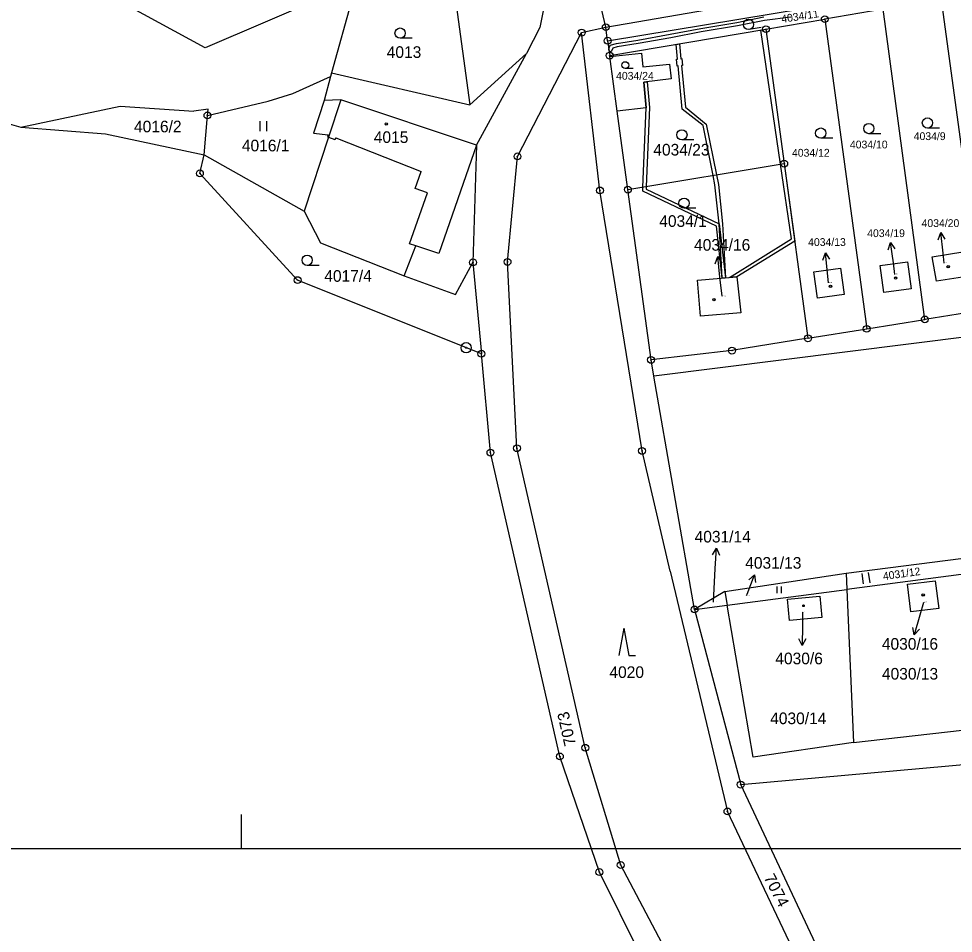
# Model space of a CAD drawing. Extents: x -593183 to -588034, y -1130415 to -1124994.
# Drawn here: x -590137.3 to -590000.6, y -1129653.7 to -1129520 of the extents above; entities that cross this region are included whole.
import ezdxf

# ---------------------------------------------------------------- set-up
doc = ezdxf.new("R2010")
doc.units = 0
for name, color, linetype in [('Vrstva 1', 7, 'Continuous'), ('Vrstva 16', 7, 'Continuous'), ('Vrstva 18', 7, 'Continuous'), ('Vrstva 19', 7, 'Continuous'), ('Vrstva 24', 7, 'Continuous'), ('Vrstva 25', 7, 'Continuous'), ('Vrstva 27', 7, 'Continuous'), ('Vrstva 4', 7, 'Continuous')]:
    doc.layers.add(name, color=color, linetype=linetype)

msp = doc.modelspace()

# ---------------------------------------------------------------- linework, layer by layer
at = {"layer": 'Vrstva 1'}
for p, q in [((-590110.01, -1129524.27), (-590158.4, -1129497.68)), ((-590051.45, -1129521.24), (-589948.91, -1129503.49)), ((-590058.72, -1129509.63), (-590061.11, -1129521.3)), ((-590051.45, -1129521.24), (-590054.11, -1129509.68)), ((-590074.21, -1129511.24), (-590071.34, -1129532.58)), ((-590087.91, -1129514.76), (-590110.01, -1129524.27)), ((-590087.91, -1129514.76), (-590091.55, -1129527.9)), ((-590051.18, -1129523.22), (-590002.66, -1129515.2)), ((-590002.39, -1129517.19), (-589996.26, -1129562.58)), ((-590010.9, -1129518.63), (-590019.43, -1129520.07)), ((-590004.8, -1129563.96), (-590010.9, -1129518.63)), ((-590028.03, -1129521.53), (-590019.43, -1129520.07)), ((-590019.43, -1129520.07), (-590013.29, -1129565.33)), ((-590061.11, -1129521.3), (-590063.04, -1129525.09)), ((-590054.98, -1129522.03), (-590051.45, -1129521.24)), ((-590051.18, -1129523.22), (-590051.45, -1129521.24)), ((-590064.36, -1129540.12), (-590054.98, -1129522.03)), ((-590052.3, -1129545.1), (-590054.98, -1129522.03)), ((-590050.88, -1129525.4), (-590028.03, -1129521.53)), ((-590028.03, -1129521.53), (-590025.36, -1129541.18)), ((-590051.18, -1129523.22), (-590050.88, -1129525.4)), ((-590063.04, -1129525.09), (-590071.34, -1129532.58)), ((-590070.35, -1129538.5), (-590063.04, -1129525.09)), ((-590050.86, -1129525.54), (-590050.88, -1129525.4)), ((-590049.78, -1129533.52), (-590050.86, -1129525.54)), ((-590164.49, -1129527.96), (-590136.97, -1129535.85)), ((-590091.55, -1129527.9), (-590091.7, -1129528.45)), ((-590091.55, -1129527.9), (-590071.34, -1129532.58)), ((-590097.21, -1129530.91), (-590091.7, -1129528.45)), ((-590091.7, -1129528.45), (-590092.64, -1129531.98)), ((-590100.81, -1129532.04), (-590097.21, -1129530.91)), ((-590109.69, -1129534.14), (-590100.81, -1129532.04)), ((-590092.64, -1129531.98), (-590094.21, -1129536.73)), ((-590136.97, -1129535.85), (-590122.45, -1129532.77)), ((-590122.45, -1129532.77), (-590111.68, -1129533.54)), ((-590109.61, -1129533.21), (-590111.68, -1129533.54)), ((-590109.69, -1129534.14), (-590109.61, -1129533.21)), ((-590048.22, -1129544.98), (-590049.78, -1129533.52)), ((-590110.19, -1129539.9), (-590109.69, -1129534.14)), ((-590136.97, -1129535.85), (-590124.61, -1129536.81)), ((-590124.61, -1129536.81), (-590110.19, -1129539.9)), ((-590091.98, -1129537.31), (-590095.55, -1129548.12)), ((-590094.21, -1129536.73), (-590092.04, -1129536.96)), ((-590092.04, -1129536.96), (-590092.15, -1129537.24)), ((-590092.15, -1129537.24), (-590091.98, -1129537.31)), ((-590070.35, -1129538.5), (-590070.87, -1129555.62)), ((-590110.8, -1129542.61), (-590110.19, -1129539.9)), ((-590110.19, -1129539.9), (-590095.55, -1129548.12)), ((-590065.81, -1129555.54), (-590064.36, -1129540.12)), ((-590048.22, -1129544.98), (-590025.36, -1129541.18)), ((-590025.36, -1129541.18), (-590021.88, -1129566.71)), ((-590096.51, -1129558.21), (-590110.8, -1129542.61)), ((-590046.15, -1129583.17), (-590052.3, -1129545.1)), ((-590044.83, -1129569.87), (-590048.22, -1129544.98)), ((-590095.55, -1129548.12), (-590093.14, -1129552.77)), ((-590093.14, -1129552.77), (-590080.94, -1129557.57)), ((-590003.74, -1129554.83), (-589999.23, -1129554.1)), ((-590064.44, -1129582.78), (-590065.81, -1129555.54)), ((-590011.31, -1129556.06), (-590007.35, -1129555.52)), ((-590007.35, -1129555.52), (-590006.81, -1129559.49)), ((-590003.11, -1129558.37), (-590003.74, -1129554.83)), ((-590073.4, -1129560.29), (-590070.87, -1129555.62)), ((-590070.87, -1129555.62), (-590069.64, -1129568.98)), ((-590021.03, -1129557), (-590017.12, -1129556.46)), ((-590017.12, -1129556.46), (-590016.59, -1129560.33)), ((-590010.78, -1129560.02), (-590011.31, -1129556.06)), ((-590069.64, -1129568.98), (-590096.51, -1129558.21)), ((-590080.94, -1129557.57), (-590073.4, -1129560.29)), ((-590038.02, -1129558.21), (-590032.29, -1129557.73)), ((-590037.58, -1129563.49), (-590038.02, -1129558.21)), ((-590032.29, -1129557.73), (-590031.72, -1129563)), ((-590020.51, -1129560.86), (-590021.03, -1129557)), ((-589998.66, -1129557.66), (-590003.11, -1129558.37)), ((-590006.81, -1129559.49), (-590010.78, -1129560.02)), ((-590016.59, -1129560.33), (-590020.51, -1129560.86)), ((-589958.85, -1129561.5), (-590044.42, -1129572.23)), ((-590031.72, -1129563), (-590037.58, -1129563.49)), ((-589996.26, -1129562.58), (-590004.8, -1129563.96)), ((-590013.29, -1129565.33), (-590004.8, -1129563.96)), ((-590021.88, -1129566.71), (-590013.29, -1129565.33)), ((-590021.88, -1129566.71), (-590033, -1129568.51)), ((-590068.31, -1129583.42), (-590069.64, -1129568.98)), ((-590033, -1129568.51), (-590044.83, -1129569.87)), ((-590044.42, -1129572.23), (-590044.83, -1129569.87)), ((-590038.47, -1129606.35), (-590044.42, -1129572.23)), ((-590054.45, -1129626.57), (-590064.44, -1129582.78)), ((-590058.16, -1129627.83), (-590068.31, -1129583.42)), ((-590042.01, -1129600.76), (-590046.15, -1129583.17)), ((-590016.31, -1129601.06), (-589999.51, -1129598.92)), ((-590042.01, -1129600.76), (-590033.66, -1129635.87)), ((-590034.05, -1129603.74), (-590016.31, -1129601.06)), ((-590016.31, -1129601.06), (-590016.21, -1129603.42)), ((-589999.49, -1129601.24), (-590016.21, -1129603.42)), ((-590033.71, -1129605.72), (-590016.21, -1129603.42)), ((-590016.21, -1129603.42), (-590015.25, -1129625.81)), ((-590007.32, -1129602.63), (-590003.28, -1129602.14)), ((-590006.83, -1129606.67), (-590007.32, -1129602.63)), ((-590003.28, -1129602.14), (-590002.77, -1129606.2)), ((-590034.05, -1129603.74), (-590038.47, -1129606.35)), ((-590034.05, -1129603.74), (-590033.71, -1129605.72)), ((-590024.9, -1129604.82), (-590020.15, -1129604.38)), ((-590020.15, -1129604.38), (-590019.85, -1129607.52)), ((-590038.47, -1129606.35), (-590033.71, -1129605.72)), ((-590029.91, -1129627.96), (-590033.71, -1129605.72)), ((-590024.6, -1129607.97), (-590024.9, -1129604.82)), ((-590038.47, -1129606.35), (-590031.72, -1129631.95)), ((-590019.85, -1129607.52), (-590024.6, -1129607.97)), ((-590002.77, -1129606.2), (-590006.83, -1129606.67)), ((-590031.72, -1129631.95), (-589896.82, -1129619.84)), ((-590015.25, -1129625.81), (-589999.32, -1129623.98)), ((-590049.26, -1129643.7), (-590054.45, -1129626.57)), ((-590015.25, -1129625.81), (-590029.91, -1129627.96)), ((-590052.38, -1129644.73), (-590058.16, -1129627.83)), ((-590000.68, -1129697.73), (-590031.72, -1129631.95)), ((-590018.72, -1129667.29), (-590033.66, -1129635.87)), ((-590104.75, -1129636.33), (-590104.75, -1129641.33)), ((-589684.75, -1129641.33), (-590314.75, -1129641.33)), ((-590037.94, -1129665.12), (-590049.26, -1129643.7)), ((-590041.21, -1129667.2), (-590052.38, -1129644.73))]:
    msp.add_line(p, q, dxfattribs=at)
msp.add_lwpolyline([(-590050.86, -1129525.54), (-590046.21, -1129525.05), (-590046.01, -1129527.04), (-590042.11, -1129526.66), (-590041.9, -1129528.81), (-590045.89, -1129529.28), (-590045.56, -1129533.01), (-590049.78, -1129533.52)], dxfattribs=at)
at = {"layer": 'Vrstva 16'}
for p, q in [((-590001.95, -1129555.72), (-590002.12, -1129554.25)), ((-590009.16, -1129557.37), (-590009.4, -1129555.67)), ((-590034.43, -1129560.57), (-590034.75, -1129557.76)), ((-590018.88, -1129558.63), (-590019.02, -1129557.21)), ((-590035.71, -1129605.3), (-590035.44, -1129600.38)), ((-590030.86, -1129604.32), (-590030.77, -1129604.09)), ((-590004.98, -1129605.33), (-590005.52, -1129607.18)), ((-590022.67, -1129606.76), (-590022.69, -1129608.63))]:
    msp.add_line(p, q, dxfattribs=at)
at = {"layer": 'Vrstva 24'}
for centre, radius in [((-590019.43, -1129520.07), 0.5), ((-590019.43, -1129520.07), 0.0327), ((-590051.45, -1129521.24), 0.5), ((-590051.45, -1129521.24), 0.0327), ((-590028.03, -1129521.53), 0.5), ((-590054.98, -1129522.03), 0.5), ((-590054.98, -1129522.03), 0.0327), ((-590051.18, -1129523.22), 0.5), ((-590028.03, -1129521.53), 0.0327), ((-590051.18, -1129523.22), 0.0327), ((-590050.88, -1129525.4), 0.5), ((-590050.88, -1129525.4), 0.0327), ((-590109.69, -1129534.14), 0.5), ((-590109.69, -1129534.14), 0.0327), ((-590064.36, -1129540.12), 0.5), ((-590064.36, -1129540.12), 0.0327), ((-590025.36, -1129541.18), 0.5), ((-590025.36, -1129541.18), 0.0327), ((-590110.8, -1129542.61), 0.5), ((-590110.8, -1129542.61), 0.0327), ((-590052.3, -1129545.1), 0.5), ((-590048.22, -1129544.98), 0.5), ((-590052.3, -1129545.1), 0.0327), ((-590048.22, -1129544.98), 0.0327), ((-590070.87, -1129555.62), 0.5), ((-590070.87, -1129555.62), 0.0327), ((-590065.81, -1129555.54), 0.5), ((-590065.81, -1129555.54), 0.0327), ((-590096.51, -1129558.21), 0.5), ((-590096.51, -1129558.21), 0.0327), ((-590004.8, -1129563.96), 0.5), ((-590013.29, -1129565.33), 0.5), ((-590004.8, -1129563.96), 0.0327), ((-590021.88, -1129566.71), 0.5), ((-590013.29, -1129565.33), 0.0327), ((-590071.86, -1129568.09), 0.75), ((-590021.88, -1129566.71), 0.0327), ((-590071.86, -1129568.09), 0.0903), ((-590069.64, -1129568.98), 0.5), ((-590069.64, -1129568.98), 0.0327), ((-590033, -1129568.51), 0.5), ((-590033, -1129568.51), 0.0327), ((-590044.83, -1129569.87), 0.5), ((-590044.83, -1129569.87), 0.0327), ((-590068.31, -1129583.42), 0.5), ((-590064.44, -1129582.78), 0.5), ((-590064.44, -1129582.78), 0.0327), ((-590046.15, -1129583.17), 0.5), ((-590068.31, -1129583.42), 0.0327), ((-590046.15, -1129583.17), 0.0327), ((-590038.47, -1129606.35), 0.5), ((-590038.47, -1129606.35), 0.0327), ((-590054.45, -1129626.57), 0.5), ((-590054.45, -1129626.57), 0.0327), ((-590058.16, -1129627.83), 0.5), ((-590058.16, -1129627.83), 0.0327), ((-590031.72, -1129631.95), 0.5), ((-590031.72, -1129631.95), 0.0327), ((-590033.66, -1129635.87), 0.5), ((-590033.66, -1129635.87), 0.0327), ((-590052.38, -1129644.73), 0.5), ((-590049.26, -1129643.7), 0.5), ((-590049.26, -1129643.7), 0.0327), ((-590052.38, -1129644.73), 0.0327)]:
    msp.add_circle(centre, radius, dxfattribs=at)
at = {"layer": 'Vrstva 25'}
for p, q in [((-590028.74, -1129521.3), (-590030.47, -1129521.57)), ((-590079.78, -1129522.85), (-590081.53, -1129522.85)), ((-590047.43, -1129527.29), (-590048.6, -1129527.29)), ((-590102.03, -1129534.96), (-590102.03, -1129536.46)), ((-590101.01, -1129536.46), (-590101.01, -1129534.96)), ((-590002.67, -1129535.99), (-590004.42, -1129535.99)), ((-590038.57, -1129537.73), (-590040.32, -1129537.73)), ((-590018.27, -1129537.47), (-590020.02, -1129537.47)), ((-590011.24, -1129536.81), (-590012.99, -1129536.81)), ((-590038.26, -1129547.71), (-590040.01, -1129547.71)), ((-590002.12, -1129554.25), (-590002.46, -1129551.27)), ((-590009.4, -1129555.67), (-590009.81, -1129552.7)), ((-590019.02, -1129557.21), (-590019.31, -1129554.22)), ((-590034.75, -1129557.76), (-590035.08, -1129554.78)), ((-590093.36, -1129556.06), (-590095.11, -1129556.06)), ((-590035.44, -1129600.38), (-590035.28, -1129597.38)), ((-590030.77, -1129604.09), (-590029.68, -1129601.29)), ((-590014.02, -1129601.1), (-590013.81, -1129602.59)), ((-590012.8, -1129602.45), (-590013.01, -1129600.96)), ((-590026.46, -1129602.98), (-590026.46, -1129603.98)), ((-590025.77, -1129603.98), (-590025.77, -1129602.98)), ((-590005.52, -1129607.18), (-590006.36, -1129610.06)), ((-590022.69, -1129608.63), (-590022.71, -1129611.63)), ((-590048.82, -1129609.08), (-590049.56, -1129613.08)), ((-590048.82, -1129609.08), (-590048.09, -1129613.08)), ((-590048.09, -1129613.08), (-590047.09, -1129613.08))]:
    msp.add_line(p, q, dxfattribs=at)
for points in [[(-590002.84, -1129552.32), (-590002.46, -1129551.27), (-590001.85, -1129552.21)], [(-590010.17, -1129553.76), (-590009.81, -1129552.7), (-590009.18, -1129553.62)], [(-590019.71, -1129555.27), (-590019.31, -1129554.22), (-590018.72, -1129555.17)], [(-590035.47, -1129555.83), (-590035.08, -1129554.78), (-590034.48, -1129555.72)], [(-590035.83, -1129598.36), (-590035.28, -1129597.38), (-590034.83, -1129598.41)], [(-590030.51, -1129602.04), (-590029.68, -1129601.29), (-590029.58, -1129602.41)], [(-590005.6, -1129609.24), (-590006.36, -1129610.06), (-590006.56, -1129608.96)], [(-590022.21, -1129610.63), (-590022.71, -1129611.63), (-590023.21, -1129610.63)]]:
    msp.add_lwpolyline(points, dxfattribs=at)
for centre, radius in [((-590030.58, -1129520.83), 0.75), ((-590081.53, -1129522.1), 0.75), ((-590048.6, -1129526.79), 0.503), ((-590004.42, -1129535.24), 0.75), ((-590083.55, -1129535.39), 0.175), ((-590083.55, -1129535.39), 0.15), ((-590040.32, -1129536.98), 0.75), ((-590020.02, -1129536.72), 0.75), ((-590012.99, -1129536.06), 0.75), ((-590040.01, -1129546.96), 0.75), ((-590095.11, -1129555.31), 0.75), ((-590001.38, -1129556.24), 0.175), ((-590001.38, -1129556.24), 0.15), ((-590009.08, -1129557.91), 0.175), ((-590009.08, -1129557.91), 0.15), ((-590018.59, -1129559.13), 0.175), ((-590018.59, -1129559.13), 0.15), ((-590035.64, -1129561.08), 0.175), ((-590035.64, -1129561.08), 0.15), ((-590005.04, -1129604.22), 0.175), ((-590005.04, -1129604.22), 0.15), ((-590022.54, -1129605.81), 0.117), ((-590022.54, -1129605.81), 0.101)]:
    msp.add_circle(centre, radius, dxfattribs=at)
at = {"layer": 'Vrstva 27'}
for p, q in [((-590032.29, -1129520.56), (-590028.32, -1129519.75)), ((-590024.37, -1129519.79), (-590028.24, -1129520.25)), ((-590042.01, -1129522.28), (-590037.57, -1129521.44)), ((-590037.57, -1129521.44), (-590032.29, -1129520.56)), ((-590032.19, -1129521.06), (-590037.49, -1129521.94)), ((-590028.24, -1129520.25), (-590032.19, -1129521.06)), ((-590046.78, -1129523.12), (-590042.01, -1129522.28)), ((-590041.93, -1129522.78), (-590046.7, -1129523.62)), ((-590037.49, -1129521.94), (-590041.93, -1129522.78)), ((-590028.77, -1129521.66), (-590028.03, -1129521.53)), ((-590025.9, -1129541.27), (-590028.77, -1129521.66)), ((-590028.03, -1129521.53), (-590025.36, -1129541.18)), ((-590051.02, -1129524.39), (-590050.82, -1129523.88)), ((-590050.82, -1129523.88), (-590049.87, -1129523.63)), ((-590049.77, -1129524.11), (-590050.44, -1129524.3)), ((-590049.87, -1129523.63), (-590046.78, -1129523.12)), ((-590046.7, -1129523.62), (-590049.77, -1129524.11)), ((-590041.15, -1129523.75), (-590040.65, -1129523.67)), ((-590040.97, -1129525.91), (-590041.15, -1129523.75)), ((-590040.65, -1129523.67), (-590040.47, -1129525.86)), ((-590050.97, -1129524.75), (-590051.02, -1129524.39)), ((-590050.67, -1129524.86), (-590050.97, -1129524.75)), ((-590050.44, -1129524.3), (-590050.67, -1129524.86)), ((-590041.12, -1129525.92), (-590040.97, -1129525.91)), ((-590041.02, -1129526.92), (-590041.12, -1129525.92)), ((-590040.87, -1129526.91), (-590041.02, -1129526.92)), ((-590040.26, -1129533.23), (-590040.87, -1129526.91)), ((-590040.47, -1129525.86), (-590040.32, -1129525.84)), ((-590040.22, -1129526.84), (-590040.37, -1129526.86)), ((-590040.37, -1129526.86), (-590039.8, -1129532.95)), ((-590040.32, -1129525.84), (-590040.22, -1129526.84)), ((-590045.89, -1129529.28), (-590045.39, -1129529.21)), ((-590045.56, -1129533.01), (-590045.89, -1129529.28)), ((-590045.39, -1129529.21), (-590045.06, -1129532.99)), ((-590046.02, -1129544.61), (-590045.56, -1129533.01)), ((-590045.06, -1129532.99), (-590045.53, -1129544.53)), ((-590037.21, -1129535.62), (-590040.26, -1129533.23)), ((-590039.8, -1129532.95), (-590036.75, -1129535.4)), ((-590035.76, -1129542.91), (-590037.21, -1129535.62)), ((-590036.75, -1129535.4), (-590035.27, -1129542.83)), ((-590024.3, -1129552.2), (-590025.9, -1129541.27)), ((-590025.36, -1129541.18), (-590023.81, -1129552.51)), ((-590035.49, -1129544.27), (-590035.76, -1129542.91)), ((-590035.27, -1129542.83), (-590034.99, -1129544.22)), ((-590046.04, -1129545.23), (-590046.02, -1129544.61)), ((-590045.53, -1129544.53), (-590045.55, -1129544.91)), ((-590034.87, -1129549.99), (-590035.49, -1129544.27)), ((-590034.99, -1129544.22), (-590034.37, -1129549.99)), ((-590035.27, -1129550.34), (-590046.04, -1129545.23)), ((-590045.55, -1129544.91), (-590034.87, -1129549.99)), ((-590034.45, -1129557.91), (-590034.87, -1129549.99)), ((-590034.87, -1129549.99), (-590033.95, -1129557.87)), ((-590034.37, -1129549.99), (-590033.95, -1129557.87)), ((-590034.45, -1129557.91), (-590035.27, -1129550.34)), ((-590033.37, -1129557.82), (-590024.3, -1129552.2)), ((-590023.81, -1129552.51), (-590032.29, -1129557.73)), ((-590033.95, -1129557.87), (-590034.45, -1129557.91)), ((-590033.95, -1129557.87), (-590034.45, -1129557.91)), ((-590032.29, -1129557.73), (-590033.37, -1129557.82))]:
    msp.add_line(p, q, dxfattribs=at)
at = {"layer": 'Vrstva 4'}
for p, q in [((-590090.18, -1129531.84), (-590092.64, -1129531.98)), ((-590090.18, -1129531.84), (-590091.98, -1129537.31)), ((-590070.35, -1129538.5), (-590090.18, -1129531.84)), ((-590091.98, -1129537.31), (-590091.05, -1129537.67)), ((-590090.94, -1129537.39), (-590091.05, -1129537.67)), ((-590090.94, -1129537.39), (-590078.46, -1129542.31)), ((-590070.35, -1129538.5), (-590075.87, -1129554.31)), ((-590079.33, -1129544.8), (-590078.46, -1129542.31)), ((-590080.14, -1129552.9), (-590077.53, -1129545.43)), ((-590077.53, -1129545.43), (-590079.33, -1129544.8)), ((-590080.94, -1129557.57), (-590079.24, -1129553.2)), ((-590079.24, -1129553.2), (-590080.14, -1129552.9)), ((-590075.87, -1129554.31), (-590079.24, -1129553.2))]:
    msp.add_line(p, q, dxfattribs=at)

# ---------------------------------------------------------------- texts
at = {"layer": 'Vrstva 16'}
for s, height, p in [('4034/20', 1.14, (-590005.27, -1129550.45)), ('4034/19', 1.14, (-590013.22, -1129551.92)), ('4034/16', 1.7, (-590038.54, -1129553.91)), ('4034/13', 1.14, (-590021.86, -1129553.22)), ('4031/14', 1.7, (-590038.46, -1129596.56)), ('4031/13', 1.7, (-590031.06, -1129600.39)), ('4030/16', 1.7, (-590011.08, -1129612.23)), ('4030/6', 1.7, (-590026.66, -1129614.36))]:
    msp.add_text(s, height=height, dxfattribs=at).set_placement(p)
at = {"layer": 'Vrstva 18'}
for s, height, rotation, p in [('4034/11', 1.14, 8.7944, (-590025.69, -1129520.62)), ('4031/12', 1.14, 7.9003, (-590010.84, -1129602.06)), ('7073', 1.7, 102.7322, (-590055.8, -1129626.09)), ('7074', 1.7, 297.2409, (-590028.39, -1129645.53))]:
    msp.add_text(s, height=height, rotation=rotation, dxfattribs=at).set_placement(p)
for s, height, p in [('4013', 1.7, (-590083.48, -1129525.73)), ('4034/24', 1.14, (-590049.94, -1129528.92)), ('4016/2', 1.7, (-590120.43, -1129536.61)), ('4016/1', 1.7, (-590104.66, -1129539.39)), ('4034/10', 1.14, (-590015.75, -1129538.96)), ('4034/9', 1.14, (-590006.42, -1129537.74)), ('4034/23', 1.7, (-590044.5, -1129540)), ('4034/12', 1.14, (-590024.22, -1129540.17)), ('4034/1', 1.7, (-590043.63, -1129550.43)), ('4017/4', 1.7, (-590092.61, -1129558.45)), ('4031/13', 0.1, (-590030.86, -1129604.32)), ('4031/14', 0.1, (-590035.71, -1129605.3)), ('4020', 1.7, (-590050.92, -1129616.36)), ('4030/13', 1.7, (-590011.07, -1129616.6)), ('4030/14', 1.7, (-590027.41, -1129623.11))]:
    msp.add_text(s, height=height, dxfattribs=at).set_placement(p)
at = {"layer": 'Vrstva 19'}
for s, height, p in [('4015', 1.7, (-590085.37, -1129538.16)), ('4034/20', 0.1, (-590001.95, -1129555.72)), ('4034/19', 0.1, (-590009.16, -1129557.37)), ('4034/13', 0.1, (-590018.88, -1129558.63)), ('4034/16', 0.1, (-590034.43, -1129560.57)), ('4030/16', 0.1, (-590004.98, -1129605.33)), ('4030/6', 0.1, (-590022.67, -1129606.76))]:
    msp.add_text(s, height=height, dxfattribs=at).set_placement(p)

doc.saveas('drawing.dxf')
